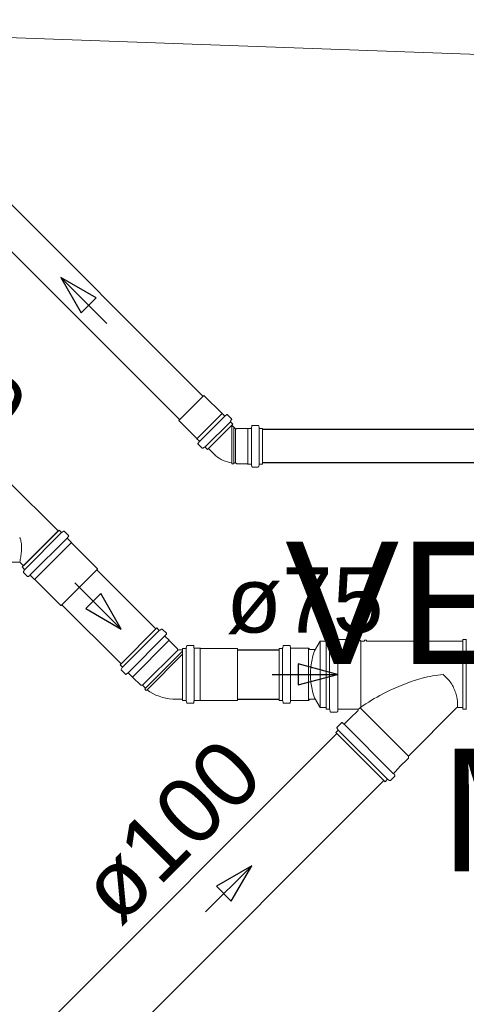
# Model space of a CAD drawing. Header units: millimetres. Extents: x 567 to 934, y -1 to 364.
# Tile 265 of 656: x 626.58 to 627.95, y 233.58 to 236.59. Entities that reach past the tile are written whole.
import ezdxf

# ---------------------------------------------------------------- set-up
doc = ezdxf.new("R2010")
doc.units = ezdxf.units.MM
doc.header["$MEASUREMENT"] = 0
doc.linetypes.add('NULL', pattern=[0])
doc.layers.add('ARQ FINA', color=8, linetype='Continuous')
for name, color, linetype, lineweight in [('CV-Condutos', 14, 'Continuous', 25), ('CV-Sentido conduto', 14, 'Continuous', 30), ('Simbolos', 14, 'Continuous', 20), ('Simbolos_int', 14, 'Continuous', 15), ('TQ-Condutos', 14, 'Continuous', 25), ('TQ-Sentido conduto', 14, 'Continuous', 30), ('TQ-Textos conduto', 7, 'Continuous', 9)]:
    doc.layers.add(name, color=color, linetype=linetype, lineweight=lineweight)
doc.styles.add('Arial', font='arial.ttf')

msp = doc.modelspace()

# ---------------------------------------------------------------- linework, layer by layer
at = {"layer": 'ARQ FINA', "lineweight": 5}
msp.add_line((625.0194, 236.5948), (630.2594, 236.4062), dxfattribs=at)
at = {"layer": 'CV-Condutos'}
for p, q in [((627.1456, 235.4417), (626.442, 236.1453)), ((627.0739, 235.37), (626.3703, 236.0736)), ((632.5827, 235.3398), (627.3277, 235.3398)), ((632.5827, 235.2384), (627.3277, 235.2384))]:
    msp.add_line(p, q, dxfattribs=at)
at = {"layer": 'CV-Sentido conduto'}
for p, q in [((626.7099, 235.8057), (626.7724, 235.6975)), ((626.8181, 235.7432), (626.7099, 235.8057)), ((626.7724, 235.6975), (626.8181, 235.7432))]:
    msp.add_line(p, q, dxfattribs=at)
msp.add_lwpolyline([(626.8513, 235.6643), (626.7099, 235.8057)], dxfattribs=at)
at = {"layer": 'Simbolos'}
for p, q in [((627.2033, 235.389), (627.1481, 235.4443)), ((627.1266, 235.3123), (627.0713, 235.3675)), ((627.2039, 235.389), (627.2033, 235.389)), ((627.2105, 235.3824), (627.2039, 235.389)), ((627.2173, 235.3857), (627.2132, 235.3823)), ((627.2324, 235.3732), (627.22, 235.3856)), ((627.2327, 235.3708), (627.2296, 235.3654)), ((627.2361, 235.3569), (627.1587, 235.2795)), ((627.2361, 235.3569), (627.2299, 235.363)), ((627.2447, 235.3426), (627.2333, 235.354)), ((627.2482, 235.3434), (627.2475, 235.3426)), ((627.2818, 235.3434), (627.2482, 235.3434)), ((627.2822, 235.3438), (627.2818, 235.3434)), ((627.2916, 235.3438), (627.2822, 235.3438)), ((627.2941, 235.3508), (627.2936, 235.3456)), ((627.3136, 235.3527), (627.2961, 235.3527)), ((627.3155, 235.3512), (627.3171, 235.3452)), ((627.3277, 235.3438), (627.319, 235.3438)), ((627.3277, 235.2344), (627.3277, 235.3438)), ((627.1266, 235.3117), (627.1266, 235.3123)), ((627.1332, 235.3051), (627.1266, 235.3117)), ((627.1299, 235.2983), (627.1333, 235.3024)), ((627.1424, 235.2832), (627.13, 235.2956)), ((627.1448, 235.2829), (627.1502, 235.286)), ((627.1587, 235.2795), (627.1526, 235.2857)), ((627.1792, 235.2647), (627.1616, 235.2823)), ((627.233, 235.2384), (627.2333, 235.2354)), ((627.2392, 235.2354), (627.2333, 235.2354)), ((627.2394, 235.2384), (627.2392, 235.2354)), ((627.2446, 235.2384), (627.2394, 235.2384)), ((627.2482, 235.2348), (627.2446, 235.2384)), ((627.2818, 235.2348), (627.2482, 235.2348)), ((627.2822, 235.2344), (627.2818, 235.2348)), ((627.2916, 235.2344), (627.2822, 235.2344)), ((627.2941, 235.2273), (627.2936, 235.2325)), ((627.3136, 235.2255), (627.2961, 235.2255)), ((627.3155, 235.2269), (627.3171, 235.2329)), ((627.3277, 235.2344), (627.319, 235.2344)), ((626.5497, 235.1813), (626.7022, 235.0299)), ((626.592, 234.9196), (626.7046, 235.0322)), ((626.7046, 235.0322), (626.711, 235.0258)), ((626.7134, 235.0254), (626.7188, 235.0286)), ((626.7212, 235.0283), (626.7336, 235.0159)), ((626.7305, 235.0094), (626.7337, 235.0132)), ((626.7307, 235.0067), (626.7428, 234.9945)), ((626.7428, 234.9945), (626.7428, 234.9938)), ((626.7428, 234.9938), (626.8226, 234.914)), ((626.4371, 234.9343), (626.5843, 234.9343)), ((626.5843, 234.9343), (626.5955, 234.9231)), ((626.592, 234.9196), (626.5984, 234.9132)), ((626.7116, 234.8016), (626.8226, 234.9126)), ((626.8226, 234.914), (626.8226, 234.9126)), ((626.5988, 234.9108), (626.5956, 234.9054)), ((626.5959, 234.903), (626.6083, 234.8906)), ((626.6148, 234.8937), (626.611, 234.8904)), ((626.6175, 234.8935), (626.6297, 234.8814)), ((626.6297, 234.8814), (626.6304, 234.8814)), ((626.6304, 234.8814), (626.7102, 234.8016)), ((626.7102, 234.8016), (626.7116, 234.8016)), ((626.8914, 234.6202), (627.004, 234.7328)), ((627.004, 234.7328), (627.0104, 234.7264)), ((627.0128, 234.726), (627.0182, 234.7292)), ((627.0206, 234.7289), (627.033, 234.7165)), ((627.0297, 234.7097), (627.0331, 234.7138)), ((627.0298, 234.707), (627.0418, 234.695)), ((627.5343, 234.7045), (627.5328, 234.6986)), ((627.5363, 234.706), (627.5552, 234.706)), ((627.5572, 234.7041), (627.5576, 234.699)), ((627.0418, 234.695), (627.0418, 234.6943)), ((627.0418, 234.6943), (627.0669, 234.6692)), ((627.094, 234.6717), (627.0956, 234.6778)), ((627.0975, 234.6793), (627.115, 234.6793)), ((627.1174, 234.6725), (627.117, 234.6774)), ((627.1194, 234.6707), (627.1366, 234.6707)), ((627.1366, 234.6707), (627.1371, 234.6702)), ((627.389, 234.6717), (627.3906, 234.6778)), ((627.3925, 234.6793), (627.41, 234.6793)), ((627.4125, 234.6725), (627.412, 234.6774)), ((627.4145, 234.6707), (627.4677, 234.6707)), ((627.4677, 234.6707), (627.4718, 234.6666)), ((627.504, 234.6923), (627.4868, 234.6626)), ((627.504, 234.6923), (627.522, 234.6923)), ((627.522, 234.6972), (627.522, 234.4842)), ((627.522, 234.6972), (627.5308, 234.6972)), ((627.5596, 234.6972), (627.5838, 234.6972)), ((627.5838, 234.6972), (627.5843, 234.6967)), ((627.5843, 234.6967), (627.6238, 234.6967)), ((627.6238, 234.6967), (627.6282, 234.6923)), ((627.6282, 234.6923), (627.6388, 234.6923)), ((627.6388, 234.6923), (627.639, 234.6953)), ((627.639, 234.6953), (627.6449, 234.6953)), ((627.6452, 234.6923), (627.6449, 234.6953)), ((627.6452, 234.6923), (627.94, 234.6923)), ((627.94, 234.4842), (627.94, 234.6972)), ((627.94, 234.6972), (627.9488, 234.6972)), ((627.0669, 234.6692), (627.0669, 234.6682)), ((627.0689, 234.6662), (627.0829, 234.6662)), ((627.0829, 234.5111), (627.0829, 234.6703)), ((627.0829, 234.6703), (627.092, 234.6703)), ((627.1371, 234.6702), (627.2499, 234.6702)), ((627.2499, 234.6702), (627.2509, 234.6692)), ((627.2509, 234.5122), (627.2509, 234.6692)), ((627.378, 234.6703), (627.378, 234.5111)), ((627.378, 234.6703), (627.3871, 234.6703)), ((627.4718, 234.6666), (627.4891, 234.6666)), ((626.8914, 234.6202), (626.8978, 234.6138)), ((626.8982, 234.6114), (626.895, 234.606)), ((626.8953, 234.6036), (626.9077, 234.5912)), ((626.9145, 234.5945), (626.9104, 234.5911)), ((626.9172, 234.5944), (626.9292, 234.5824)), ((626.9292, 234.5824), (626.9299, 234.5824)), ((626.9299, 234.5824), (626.955, 234.5573)), ((626.955, 234.5573), (626.9601, 234.5573)), ((626.9601, 234.5573), (626.9695, 234.548)), ((626.9695, 234.548), (626.9675, 234.5457)), ((626.9675, 234.5457), (626.9717, 234.5415)), ((626.974, 234.5434), (626.9717, 234.5415)), ((627.0563, 234.5152), (627.0829, 234.5152)), ((627.0829, 234.5111), (627.092, 234.5111)), ((627.094, 234.5096), (627.0956, 234.5035)), ((627.0975, 234.5021), (627.115, 234.5021)), ((627.1174, 234.5088), (627.117, 234.5039)), ((627.1194, 234.5107), (627.1366, 234.5107)), ((627.1366, 234.5107), (627.1371, 234.5112)), ((627.1371, 234.5112), (627.2499, 234.5112)), ((627.2499, 234.5112), (627.2509, 234.5122)), ((627.378, 234.5111), (627.3871, 234.5111)), ((627.389, 234.5096), (627.3906, 234.5035)), ((627.3925, 234.5021), (627.41, 234.5021)), ((627.4125, 234.5088), (627.412, 234.5039)), ((627.4145, 234.5107), (627.4677, 234.5107)), ((627.4677, 234.5107), (627.4718, 234.5148)), ((627.4718, 234.5148), (627.4891, 234.5148)), ((627.504, 234.4891), (627.4868, 234.5188)), ((627.504, 234.4891), (627.522, 234.4891)), ((627.522, 234.4842), (627.5308, 234.4842)), ((627.5343, 234.4768), (627.5328, 234.4827)), ((627.5363, 234.4754), (627.5552, 234.4754)), ((627.5572, 234.4772), (627.5576, 234.4823)), ((627.5596, 234.4842), (627.5838, 234.4842)), ((627.5838, 234.4842), (627.5843, 234.4847)), ((627.5843, 234.4847), (627.6168, 234.4847)), ((627.5959, 234.4565), (627.6189, 234.4795)), ((627.7738, 234.3408), (627.9212, 234.4882)), ((627.9233, 234.4891), (627.94, 234.4891)), ((627.94, 234.4842), (627.9488, 234.4842)), ((627.5554, 234.4292), (627.5688, 234.4425)), ((627.5715, 234.4427), (627.5754, 234.4393)), ((627.5781, 234.4395), (627.5952, 234.4565)), ((627.5952, 234.4565), (627.5959, 234.4565)), ((627.5515, 234.4128), (627.5578, 234.4191)), ((627.5515, 234.4128), (627.7021, 234.2622)), ((627.5551, 234.4268), (627.5581, 234.4215)), ((627.7738, 234.3346), (627.7738, 234.3408)), ((627.7458, 234.3066), (627.7738, 234.3346)), ((627.7185, 234.2661), (627.7318, 234.2795)), ((627.732, 234.2822), (627.7286, 234.2861)), ((627.7288, 234.2888), (627.7458, 234.3059)), ((627.7458, 234.3059), (627.7458, 234.3066)), ((627.7021, 234.2622), (627.7084, 234.2685)), ((627.7161, 234.2658), (627.7108, 234.2688))]:
    msp.add_line(p, q, dxfattribs=at)
for points in [[(627.2105, 235.3824), (627.2108, 235.3822), (627.2111, 235.382), (627.2114, 235.3819), (627.2117, 235.3819), (627.212, 235.3818), (627.2124, 235.3819), (627.2127, 235.382), (627.213, 235.3821), (627.2132, 235.3823)], [(627.22, 235.3856), (627.2197, 235.3858), (627.2194, 235.3859), (627.2191, 235.3861), (627.2188, 235.3861), (627.2185, 235.3861), (627.2182, 235.3861), (627.2178, 235.386), (627.2175, 235.3859), (627.2173, 235.3857)], [(627.2296, 235.3654), (627.2295, 235.3652), (627.2294, 235.3649), (627.2294, 235.3646), (627.2294, 235.3643), (627.2294, 235.364), (627.2295, 235.3638), (627.2296, 235.3635), (627.2297, 235.3632), (627.2299, 235.363)], [(627.2327, 235.3708), (627.2328, 235.371), (627.2329, 235.3713), (627.2329, 235.3716), (627.233, 235.3719), (627.2329, 235.3722), (627.2328, 235.3724), (627.2327, 235.3727), (627.2326, 235.373), (627.2324, 235.3732)], [(627.2447, 235.3426), (627.245, 235.3424), (627.2453, 235.3422), (627.2456, 235.3421), (627.2459, 235.342), (627.2463, 235.342), (627.2466, 235.3421), (627.2469, 235.3422), (627.2472, 235.3424), (627.2475, 235.3426)], [(627.2916, 235.3438), (627.2919, 235.3438), (627.2922, 235.3439), (627.2925, 235.344), (627.2928, 235.3442), (627.2931, 235.3444), (627.2933, 235.3447), (627.2934, 235.3449), (627.2935, 235.3453), (627.2936, 235.3456)], [(627.2961, 235.3527), (627.2957, 235.3526), (627.2954, 235.3526), (627.2951, 235.3524), (627.2948, 235.3522), (627.2946, 235.352), (627.2944, 235.3518), (627.2942, 235.3515), (627.2941, 235.3512), (627.2941, 235.3508)], [(627.3155, 235.3512), (627.3154, 235.3515), (627.3153, 235.3517), (627.3151, 235.3519), (627.3149, 235.3522), (627.3147, 235.3523), (627.3144, 235.3525), (627.3142, 235.3526), (627.3139, 235.3526), (627.3136, 235.3527)], [(627.3171, 235.3452), (627.3172, 235.345), (627.3173, 235.3447), (627.3175, 235.3445), (627.3177, 235.3443), (627.3179, 235.3441), (627.3182, 235.3439), (627.3185, 235.3438), (627.3188, 235.3438), (627.319, 235.3438)], [(627.1333, 235.3024), (627.1335, 235.3026), (627.1336, 235.3029), (627.1337, 235.3032), (627.1338, 235.3036), (627.1337, 235.3039), (627.1337, 235.3042), (627.1336, 235.3045), (627.1334, 235.3048), (627.1332, 235.3051)], [(627.1299, 235.2983), (627.1297, 235.298), (627.1296, 235.2978), (627.1295, 235.2974), (627.1295, 235.2971), (627.1295, 235.2968), (627.1295, 235.2965), (627.1297, 235.2962), (627.1298, 235.2959), (627.13, 235.2956)], [(627.1424, 235.2832), (627.1426, 235.283), (627.1429, 235.2829), (627.1432, 235.2828), (627.1434, 235.2827), (627.1437, 235.2826), (627.144, 235.2827), (627.1443, 235.2827), (627.1446, 235.2828), (627.1448, 235.2829)], [(627.1526, 235.2857), (627.1524, 235.2859), (627.1521, 235.286), (627.1518, 235.2861), (627.1516, 235.2862), (627.1513, 235.2862), (627.151, 235.2862), (627.1507, 235.2862), (627.1504, 235.2861), (627.1502, 235.286)], [(627.1792, 235.2647), (627.1842, 235.2601), (627.1895, 235.2559), (627.1951, 235.2521), (627.2009, 235.2487), (627.207, 235.2457), (627.2133, 235.2432), (627.2198, 235.2411), (627.2264, 235.2395), (627.233, 235.2384)], [(627.2936, 235.2325), (627.2935, 235.2329), (627.2934, 235.2332), (627.2933, 235.2335), (627.2931, 235.2337), (627.2928, 235.2339), (627.2925, 235.2341), (627.2922, 235.2343), (627.2919, 235.2343), (627.2916, 235.2344)], [(627.2941, 235.2273), (627.2941, 235.227), (627.2942, 235.2266), (627.2944, 235.2264), (627.2946, 235.2261), (627.2948, 235.2259), (627.2951, 235.2257), (627.2954, 235.2256), (627.2957, 235.2255), (627.2961, 235.2255)], [(627.3136, 235.2255), (627.3139, 235.2255), (627.3142, 235.2255), (627.3144, 235.2256), (627.3147, 235.2258), (627.3149, 235.226), (627.3151, 235.2262), (627.3153, 235.2264), (627.3154, 235.2267), (627.3155, 235.2269)], [(627.319, 235.2344), (627.3188, 235.2343), (627.3185, 235.2343), (627.3182, 235.2342), (627.3179, 235.234), (627.3177, 235.2339), (627.3175, 235.2336), (627.3173, 235.2334), (627.3172, 235.2332), (627.3171, 235.2329)], [(626.5864, 235.0056), (626.5862, 235.0061), (626.586, 235.0066), (626.5858, 235.0071), (626.5856, 235.0076), (626.5854, 235.008), (626.5851, 235.0085), (626.5849, 235.0089), (626.5846, 235.0094), (626.5843, 235.0098)], [(626.59, 234.9714), (626.5901, 234.9753), (626.5901, 234.9791), (626.59, 234.9829), (626.5897, 234.9868), (626.5893, 234.9906), (626.5888, 234.9944), (626.5881, 234.9981), (626.5873, 235.0019), (626.5864, 235.0056)], [(626.711, 235.0258), (626.7112, 235.0256), (626.7115, 235.0254), (626.7117, 235.0253), (626.712, 235.0252), (626.7123, 235.0252), (626.7126, 235.0252), (626.7129, 235.0252), (626.7132, 235.0253), (626.7134, 235.0254)], [(626.7212, 235.0283), (626.721, 235.0284), (626.7208, 235.0286), (626.7205, 235.0287), (626.7202, 235.0288), (626.7199, 235.0288), (626.7197, 235.0288), (626.7194, 235.0288), (626.7191, 235.0287), (626.7188, 235.0286)], [(626.7305, 235.0094), (626.7303, 235.0091), (626.7302, 235.0088), (626.7301, 235.0085), (626.7301, 235.0082), (626.7301, 235.0078), (626.7302, 235.0075), (626.7303, 235.0072), (626.7304, 235.0069), (626.7307, 235.0067)], [(626.7337, 235.0132), (626.7339, 235.0134), (626.7341, 235.0137), (626.7342, 235.0141), (626.7342, 235.0144), (626.7342, 235.0147), (626.7341, 235.015), (626.734, 235.0153), (626.7338, 235.0156), (626.7336, 235.0159)], [(626.5843, 234.9346), (626.5853, 234.9386), (626.5861, 234.9427), (626.5869, 234.9467), (626.5876, 234.9508), (626.5882, 234.9549), (626.5888, 234.9591), (626.5892, 234.9632), (626.5896, 234.9673), (626.59, 234.9714)], [(626.5987, 234.9108), (626.5989, 234.911), (626.599, 234.9113), (626.599, 234.9116), (626.599, 234.9119), (626.599, 234.9122), (626.5989, 234.9125), (626.5988, 234.9127), (626.5986, 234.913), (626.5984, 234.9132)], [(626.5956, 234.9054), (626.5955, 234.9051), (626.5954, 234.9048), (626.5954, 234.9045), (626.5954, 234.9042), (626.5954, 234.904), (626.5955, 234.9037), (626.5956, 234.9034), (626.5957, 234.9032), (626.5959, 234.903)], [(626.6083, 234.8906), (626.6086, 234.8904), (626.6088, 234.8902), (626.6092, 234.8901), (626.6095, 234.89), (626.6098, 234.89), (626.6101, 234.89), (626.6104, 234.8901), (626.6107, 234.8903), (626.611, 234.8905)], [(626.6175, 234.8935), (626.6173, 234.8937), (626.617, 234.8939), (626.6167, 234.894), (626.6164, 234.8941), (626.616, 234.8941), (626.6157, 234.8941), (626.6154, 234.894), (626.6151, 234.8938), (626.6148, 234.8937)], [(627.0104, 234.7264), (627.0106, 234.7262), (627.0109, 234.726), (627.0111, 234.7259), (627.0114, 234.7258), (627.0117, 234.7258), (627.012, 234.7258), (627.0123, 234.7258), (627.0126, 234.7259), (627.0128, 234.726)], [(627.0206, 234.7289), (627.0204, 234.729), (627.0202, 234.7292), (627.0199, 234.7293), (627.0196, 234.7294), (627.0193, 234.7294), (627.019, 234.7294), (627.0188, 234.7294), (627.0185, 234.7293), (627.0182, 234.7292)], [(627.0297, 234.7097), (627.0295, 234.7094), (627.0294, 234.7091), (627.0293, 234.7088), (627.0292, 234.7085), (627.0292, 234.7081), (627.0293, 234.7078), (627.0294, 234.7075), (627.0296, 234.7072), (627.0298, 234.707)], [(627.0331, 234.7138), (627.0333, 234.714), (627.0335, 234.7143), (627.0336, 234.7147), (627.0336, 234.715), (627.0336, 234.7153), (627.0335, 234.7156), (627.0334, 234.7159), (627.0332, 234.7162), (627.033, 234.7165)], [(627.5363, 234.706), (627.536, 234.7059), (627.5357, 234.7059), (627.5354, 234.7058), (627.5352, 234.7056), (627.5349, 234.7055), (627.5347, 234.7053), (627.5346, 234.705), (627.5344, 234.7048), (627.5343, 234.7045)], [(627.5572, 234.7041), (627.5571, 234.7045), (627.557, 234.7048), (627.5568, 234.7051), (627.5566, 234.7053), (627.5564, 234.7055), (627.5561, 234.7057), (627.5558, 234.7059), (627.5555, 234.7059), (627.5552, 234.706)], [(627.092, 234.6703), (627.0923, 234.6703), (627.0926, 234.6704), (627.0929, 234.6705), (627.0931, 234.6706), (627.0933, 234.6708), (627.0936, 234.671), (627.0937, 234.6712), (627.0939, 234.6715), (627.094, 234.6718)], [(627.0975, 234.6793), (627.0972, 234.6792), (627.0969, 234.6792), (627.0967, 234.6791), (627.0964, 234.6789), (627.0962, 234.6788), (627.096, 234.6786), (627.0958, 234.6783), (627.0957, 234.6781), (627.0956, 234.6778)], [(627.117, 234.6774), (627.1169, 234.6778), (627.1168, 234.6781), (627.1167, 234.6784), (627.1165, 234.6786), (627.1162, 234.6788), (627.1159, 234.679), (627.1156, 234.6792), (627.1153, 234.6792), (627.115, 234.6793)], [(627.1174, 234.6725), (627.1175, 234.6722), (627.1176, 234.6719), (627.1177, 234.6716), (627.118, 234.6713), (627.1182, 234.6711), (627.1185, 234.6709), (627.1188, 234.6708), (627.1191, 234.6707), (627.1194, 234.6707)], [(627.3871, 234.6703), (627.3873, 234.6703), (627.3876, 234.6704), (627.3879, 234.6705), (627.3882, 234.6706), (627.3884, 234.6708), (627.3886, 234.671), (627.3888, 234.6712), (627.3889, 234.6715), (627.389, 234.6718)], [(627.3925, 234.6793), (627.3922, 234.6792), (627.392, 234.6792), (627.3917, 234.6791), (627.3914, 234.6789), (627.3912, 234.6788), (627.391, 234.6786), (627.3908, 234.6783), (627.3907, 234.6781), (627.3906, 234.6778)], [(627.412, 234.6774), (627.412, 234.6778), (627.4119, 234.6781), (627.4117, 234.6784), (627.4115, 234.6786), (627.4113, 234.6788), (627.411, 234.679), (627.4107, 234.6792), (627.4104, 234.6792), (627.41, 234.6793)], [(627.4125, 234.6725), (627.4125, 234.6722), (627.4126, 234.6719), (627.4128, 234.6716), (627.413, 234.6713), (627.4132, 234.6711), (627.4135, 234.6709), (627.4138, 234.6708), (627.4141, 234.6707), (627.4145, 234.6707)], [(627.5308, 234.6972), (627.5311, 234.6972), (627.5314, 234.6973), (627.5317, 234.6974), (627.5319, 234.6975), (627.5322, 234.6977), (627.5324, 234.6979), (627.5325, 234.6981), (627.5327, 234.6984), (627.5328, 234.6987)], [(627.5576, 234.699), (627.5577, 234.6987), (627.5578, 234.6984), (627.5579, 234.6981), (627.5581, 234.6978), (627.5584, 234.6976), (627.5587, 234.6974), (627.559, 234.6973), (627.5593, 234.6972), (627.5596, 234.6972)], [(627.9488, 234.6972), (627.9491, 234.6972), (627.9494, 234.6973), (627.9497, 234.6974), (627.9499, 234.6975), (627.9502, 234.6977), (627.9504, 234.6979), (627.9505, 234.6981), (627.9507, 234.6984), (627.9508, 234.6987)], [(627.0669, 234.6682), (627.0669, 234.668), (627.0669, 234.6678), (627.067, 234.6677), (627.067, 234.6675), (627.0671, 234.6673), (627.0672, 234.6672), (627.0673, 234.667), (627.0674, 234.6669), (627.0675, 234.6668), (627.0676, 234.6666), (627.0677, 234.6665), (627.0679, 234.6664), (627.068, 234.6664), (627.0682, 234.6663), (627.0684, 234.6662), (627.0685, 234.6662), (627.0687, 234.6662), (627.0689, 234.6662)], [(627.4868, 234.6626), (627.4817, 234.6471), (627.4778, 234.6312), (627.4752, 234.6151), (627.4739, 234.5988), (627.4739, 234.5825), (627.4752, 234.5662), (627.4778, 234.5501), (627.4817, 234.5343), (627.4868, 234.5188)], [(626.8981, 234.6114), (626.8983, 234.6116), (626.8984, 234.6119), (626.8984, 234.6122), (626.8984, 234.6125), (626.8984, 234.6128), (626.8983, 234.6131), (626.8982, 234.6133), (626.898, 234.6136), (626.8978, 234.6138)], [(626.895, 234.606), (626.8949, 234.6057), (626.8948, 234.6054), (626.8948, 234.6051), (626.8948, 234.6049), (626.8948, 234.6046), (626.8949, 234.6043), (626.895, 234.604), (626.8951, 234.6038), (626.8953, 234.6036)], [(626.9077, 234.5912), (626.908, 234.591), (626.9082, 234.5908), (626.9086, 234.5907), (626.9089, 234.5906), (626.9092, 234.5906), (626.9095, 234.5906), (626.9098, 234.5907), (626.9101, 234.5909), (626.9104, 234.5911)], [(626.9172, 234.5944), (626.917, 234.5946), (626.9167, 234.5948), (626.9164, 234.5949), (626.9161, 234.595), (626.9157, 234.595), (626.9154, 234.5949), (626.9151, 234.5948), (626.9148, 234.5947), (626.9145, 234.5945)], [(627.88, 234.5907), (627.8719, 234.5898), (627.8638, 234.5888), (627.8558, 234.5876), (627.8477, 234.5862), (627.8398, 234.5847), (627.8318, 234.583), (627.8239, 234.5811), (627.816, 234.579), (627.8082, 234.5768)], [(627.906, 234.5609), (627.9035, 234.5645), (627.901, 234.5681), (627.8983, 234.5716), (627.8955, 234.575), (627.8926, 234.5783), (627.8895, 234.5816), (627.8864, 234.5847), (627.8833, 234.5877), (627.88, 234.5907)], [(627.8082, 234.5768), (627.7952, 234.5728), (627.7824, 234.5686), (627.7696, 234.564), (627.7569, 234.5592), (627.7443, 234.5541), (627.7319, 234.5487), (627.7195, 234.5431), (627.7073, 234.5372), (627.6953, 234.531)], [(627.9209, 234.5247), (627.9198, 234.5289), (627.9185, 234.5331), (627.9171, 234.5372), (627.9156, 234.5413), (627.9139, 234.5453), (627.9121, 234.5493), (627.9102, 234.5532), (627.9082, 234.5571), (627.906, 234.5609)], [(626.974, 234.5434), (626.9827, 234.5375), (626.9918, 234.5321), (627.0013, 234.5275), (627.0111, 234.5236), (627.0212, 234.5204), (627.0314, 234.5179), (627.0419, 234.5162), (627.0524, 234.5153), (627.0629, 234.5152)], [(627.6953, 234.531), (627.6865, 234.5263), (627.6778, 234.5214), (627.6691, 234.5164), (627.6606, 234.5113), (627.6521, 234.506), (627.6437, 234.5006), (627.6354, 234.4951), (627.6272, 234.4894), (627.6191, 234.4836)], [(627.9236, 234.4908), (627.9239, 234.4946), (627.924, 234.4984), (627.924, 234.5022), (627.9238, 234.506), (627.9235, 234.5097), (627.9231, 234.5135), (627.9225, 234.5173), (627.9218, 234.521), (627.9209, 234.5247)], [(627.094, 234.5096), (627.0939, 234.5099), (627.0937, 234.5101), (627.0936, 234.5104), (627.0933, 234.5106), (627.0931, 234.5107), (627.0929, 234.5109), (627.0926, 234.511), (627.0923, 234.511), (627.092, 234.5111)], [(627.0956, 234.5036), (627.0957, 234.5033), (627.0958, 234.503), (627.096, 234.5028), (627.0962, 234.5026), (627.0964, 234.5024), (627.0967, 234.5023), (627.0969, 234.5022), (627.0972, 234.5021), (627.0975, 234.5021)], [(627.115, 234.5021), (627.1153, 234.5021), (627.1156, 234.5022), (627.1159, 234.5023), (627.1162, 234.5025), (627.1165, 234.5027), (627.1167, 234.503), (627.1168, 234.5033), (627.1169, 234.5036), (627.117, 234.5039)], [(627.1194, 234.5107), (627.1191, 234.5106), (627.1188, 234.5106), (627.1185, 234.5104), (627.1182, 234.5102), (627.118, 234.51), (627.1177, 234.5098), (627.1176, 234.5095), (627.1175, 234.5092), (627.1174, 234.5088)], [(627.389, 234.5096), (627.3889, 234.5099), (627.3888, 234.5101), (627.3886, 234.5104), (627.3884, 234.5106), (627.3882, 234.5107), (627.3879, 234.5109), (627.3876, 234.511), (627.3873, 234.511), (627.3871, 234.5111)], [(627.3906, 234.5036), (627.3907, 234.5033), (627.3908, 234.503), (627.391, 234.5028), (627.3912, 234.5026), (627.3914, 234.5024), (627.3917, 234.5023), (627.392, 234.5022), (627.3922, 234.5021), (627.3925, 234.5021)], [(627.41, 234.5021), (627.4104, 234.5021), (627.4107, 234.5022), (627.411, 234.5023), (627.4113, 234.5025), (627.4115, 234.5027), (627.4117, 234.503), (627.4119, 234.5033), (627.412, 234.5036), (627.412, 234.5039)], [(627.4145, 234.5107), (627.4141, 234.5106), (627.4138, 234.5106), (627.4135, 234.5104), (627.4132, 234.5102), (627.413, 234.51), (627.4128, 234.5098), (627.4126, 234.5095), (627.4125, 234.5092), (627.4125, 234.5088)], [(627.9233, 234.4891), (627.9233, 234.4893), (627.9234, 234.4894), (627.9234, 234.4896), (627.9234, 234.4898), (627.9235, 234.49), (627.9235, 234.4902), (627.9235, 234.4904), (627.9236, 234.4906), (627.9236, 234.4908)], [(627.5328, 234.4827), (627.5327, 234.483), (627.5325, 234.4832), (627.5324, 234.4835), (627.5322, 234.4837), (627.5319, 234.4838), (627.5317, 234.484), (627.5314, 234.4841), (627.5311, 234.4841), (627.5308, 234.4842)], [(627.5343, 234.4769), (627.5344, 234.4766), (627.5346, 234.4763), (627.5347, 234.4761), (627.5349, 234.4759), (627.5352, 234.4757), (627.5354, 234.4756), (627.5357, 234.4755), (627.536, 234.4754), (627.5363, 234.4754)], [(627.5552, 234.4754), (627.5555, 234.4754), (627.5558, 234.4755), (627.5561, 234.4756), (627.5564, 234.4758), (627.5566, 234.476), (627.5568, 234.4763), (627.557, 234.4766), (627.5571, 234.4769), (627.5572, 234.4772)], [(627.5596, 234.4842), (627.5593, 234.4841), (627.559, 234.4841), (627.5587, 234.4839), (627.5584, 234.4837), (627.5581, 234.4835), (627.5579, 234.4833), (627.5578, 234.483), (627.5577, 234.4827), (627.5576, 234.4823)], [(627.6189, 234.4795), (627.6192, 234.4798), (627.6194, 234.4802), (627.6196, 234.4805), (627.6197, 234.4809), (627.6198, 234.4813), (627.6198, 234.4817), (627.6198, 234.4821), (627.6197, 234.4824), (627.6196, 234.4828), (627.6194, 234.4832), (627.6192, 234.4835), (627.6189, 234.4838), (627.6186, 234.484), (627.6183, 234.4843), (627.618, 234.4844), (627.6176, 234.4846), (627.6172, 234.4846), (627.6168, 234.4847)], [(627.9233, 234.4891), (627.923, 234.4891), (627.9228, 234.489), (627.9225, 234.489), (627.9223, 234.4889), (627.922, 234.4888), (627.9218, 234.4887), (627.9216, 234.4885), (627.9213, 234.4884), (627.9212, 234.4882)], [(627.9508, 234.4827), (627.9507, 234.483), (627.9505, 234.4832), (627.9504, 234.4835), (627.9502, 234.4837), (627.9499, 234.4838), (627.9497, 234.484), (627.9494, 234.4841), (627.9491, 234.4841), (627.9488, 234.4842)], [(627.5715, 234.4427), (627.5712, 234.4429), (627.5709, 234.443), (627.5706, 234.4431), (627.5703, 234.4431), (627.5699, 234.4431), (627.5696, 234.443), (627.5693, 234.4429), (627.569, 234.4428), (627.5688, 234.4425)], [(627.5754, 234.4393), (627.5757, 234.4391), (627.576, 234.439), (627.5763, 234.4389), (627.5766, 234.4389), (627.577, 234.4389), (627.5773, 234.439), (627.5776, 234.4391), (627.5779, 234.4392), (627.5781, 234.4395)], [(627.5554, 234.4292), (627.5552, 234.429), (627.5551, 234.4287), (627.5549, 234.4285), (627.5549, 234.4282), (627.5548, 234.4279), (627.5548, 234.4276), (627.5549, 234.4273), (627.555, 234.427), (627.5551, 234.4268)], [(627.5578, 234.4191), (627.558, 234.4193), (627.5581, 234.4196), (627.5583, 234.4198), (627.5583, 234.4201), (627.5584, 234.4204), (627.5584, 234.4207), (627.5583, 234.421), (627.5582, 234.4213), (627.5581, 234.4215)], [(627.7287, 234.2888), (627.7285, 234.2886), (627.7284, 234.2883), (627.7282, 234.288), (627.7282, 234.2877), (627.7282, 234.2874), (627.7282, 234.287), (627.7283, 234.2867), (627.7284, 234.2864), (627.7286, 234.2861)], [(627.7318, 234.2795), (627.732, 234.2797), (627.7322, 234.28), (627.7323, 234.2803), (627.7324, 234.2807), (627.7324, 234.281), (627.7324, 234.2813), (627.7323, 234.2816), (627.7321, 234.2819), (627.7319, 234.2822)], [(627.7108, 234.2688), (627.7106, 234.2689), (627.7103, 234.269), (627.71, 234.2691), (627.7097, 234.2691), (627.7094, 234.269), (627.7091, 234.269), (627.7089, 234.2688), (627.7086, 234.2687), (627.7084, 234.2685)], [(627.7161, 234.2658), (627.7163, 234.2657), (627.7166, 234.2656), (627.7169, 234.2655), (627.7172, 234.2655), (627.7175, 234.2656), (627.7177, 234.2656), (627.718, 234.2658), (627.7183, 234.2659), (627.7185, 234.2661)]]:
    msp.add_lwpolyline(points, dxfattribs=at)
at = {"layer": 'Simbolos_int'}
for p, q in [((627.1481, 235.4443), (627.0713, 235.3675)), ((627.2039, 235.389), (627.1266, 235.3117)), ((627.2118, 235.3811), (627.1345, 235.3038)), ((627.2288, 235.3641), (627.1515, 235.2868)), ((627.2333, 235.354), (627.1616, 235.2823)), ((627.233, 235.2384), (627.233, 235.3538)), ((627.2394, 235.2384), (627.2394, 235.3479)), ((627.2446, 235.2384), (627.2446, 235.3427)), ((627.2822, 235.2344), (627.2822, 235.3438)), ((627.2934, 235.2344), (627.2934, 235.3438)), ((627.3175, 235.2344), (627.3175, 235.3438)), ((626.5955, 234.9231), (626.7022, 235.0299)), ((626.5995, 234.9121), (626.7121, 235.0247)), ((626.6165, 234.8951), (626.7291, 235.0077)), ((626.6297, 234.8814), (626.7428, 234.9945)), ((626.8989, 234.6127), (627.0115, 234.7253)), ((626.9159, 234.5957), (627.0285, 234.7083)), ((626.9292, 234.5824), (627.0418, 234.695)), ((627.1366, 234.5107), (627.1366, 234.6707)), ((627.4677, 234.6707), (627.4677, 234.5107)), ((627.504, 234.6923), (627.504, 234.4891)), ((627.5324, 234.6972), (627.5324, 234.4842)), ((627.5578, 234.6972), (627.5578, 234.4842)), ((627.6282, 234.49), (627.6282, 234.6923)), ((627.94, 234.4891), (627.94, 234.6923)), ((627.9504, 234.4842), (627.9504, 234.6972)), ((626.9601, 234.5573), (627.069, 234.6662)), ((626.9695, 234.548), (627.0829, 234.6614)), ((626.974, 234.5434), (627.0829, 234.6524)), ((627.0829, 234.6662), (627.0829, 234.5152)), ((627.0936, 234.5111), (627.0936, 234.6703)), ((627.1176, 234.5111), (627.1176, 234.6703)), ((627.3886, 234.6703), (627.3886, 234.5111)), ((627.4127, 234.6703), (627.4127, 234.5111)), ((627.7738, 234.3408), (627.626, 234.4885)), ((627.5768, 234.4382), (627.7275, 234.2875)), ((627.5589, 234.4202), (627.7095, 234.2696))]:
    msp.add_line(p, q, dxfattribs=at)
at = {"layer": 'TQ-Condutos'}
for p, q in [((626.8205, 234.9105), (627.0011, 234.7299)), ((626.7137, 234.8037), (626.8943, 234.6231)), ((627.2509, 234.6662), (627.378, 234.6662)), ((627.2509, 234.5152), (627.378, 234.5152)), ((626.6143, 233.4687), (627.555, 234.4094)), ((626.758, 233.325), (627.6986, 234.2657))]:
    msp.add_line(p, q, dxfattribs=at)
at = {"layer": 'TQ-Sentido conduto'}
for p, q in [((626.8322, 234.8378), (626.7864, 234.792)), ((626.8947, 234.7295), (626.8322, 234.8378)), ((626.7864, 234.792), (626.8947, 234.7295)), ((627.5567, 234.5907), (627.436, 234.623)), ((627.436, 234.623), (627.436, 234.5583)), ((627.436, 234.5583), (627.5567, 234.5907)), ((627.2942, 234.0049), (627.186, 233.9424)), ((627.2317, 233.8967), (627.2942, 234.0049)), ((627.186, 233.9424), (627.2317, 233.8967))]:
    msp.add_line(p, q, dxfattribs=at)
for points in [[(626.7533, 234.8709), (626.8947, 234.7295)], [(627.3567, 234.5907), (627.5567, 234.5907)], [(627.1528, 233.8635), (627.2942, 234.0049)]]:
    msp.add_lwpolyline(points, dxfattribs=at)

# ---------------------------------------------------------------- texts
at = {"layer": 'ARQ FINA', "linetype": 'NULL', "lineweight": 5, "char_height": 0.375, "attachment_point": 7, "line_spacing_factor": 0.9, "style": 'Arial'}
for s, insert, width in [('VESTIÁRIO', (627.3964, 234.6167), 5.590701), ('MASC.', (627.8724, 233.9827), 3.318979)]:
    msp.add_mtext(s, dxfattribs=dict(at, insert=insert, width=width))
at = {"layer": 'TQ-Textos conduto', "linetype": 'NULL', "char_height": 0.2, "attachment_point": 8, "line_spacing_factor": 0.6, "style": 'Arial'}
for s, insert, width, rotation in [('ø50', (626.3086, 235.4544), 0.962805, 314.9999), ('ø100', (627.1184, 234.0393), 1.273476, 45.0001)]:
    msp.add_mtext(s, dxfattribs=dict(at, insert=insert, width=width, rotation=rotation))
at = {"layer": 'TQ-Textos conduto', "linetype": 'NULL', "insert": (627.4567, 234.7134), "char_height": 0.2, "width": 0.962805, "attachment_point": 8, "line_spacing_factor": 0.6, "style": 'Arial'}
msp.add_mtext('ø75', dxfattribs=at)

doc.saveas('drawing.dxf')
